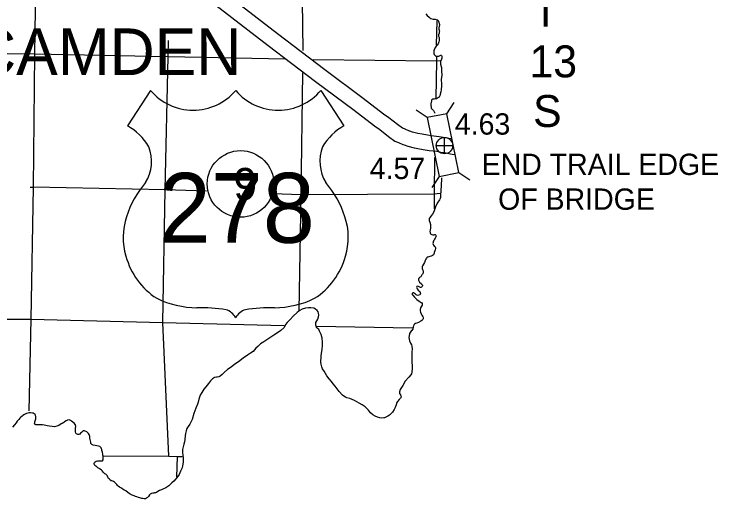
# Model space of a CAD drawing. Extents: x 369523 to 838377, y 495025 to 936819.
# Drawn here: x 680446 to 708347, y 569014 to 588244 of the extents above; entities that cross this region are included whole.
import ezdxf

# ---------------------------------------------------------------- set-up
doc = ezdxf.new("R2010")
doc.units = 0
for name, color, linetype in [('21', 7, 'Continuous'), ('6', 7, 'Continuous'), ('DSN_BRDG_Annotation', 7, 'Continuous'), ('DSN_DRFT_Common-Annotations', 7, 'Continuous'), ('DSN_DRFT_Common-Line', 7, 'Continuous'), ('DSN_DRFT_Junk-No-Plot', 7, 'Continuous'), ('Level 11', 7, 'Continuous'), ('Level 15', 7, 'Continuous'), ('Level 21', 7, 'Continuous'), ('Level 22', 7, 'Continuous'), ('Level 6', 7, 'Continuous')]:
    doc.layers.add(name, color=color, linetype=linetype)

msp = doc.modelspace()

# ---------------------------------------------------------------- linework, layer by layer
at = {"layer": '21'}
msp.add_line((701327, 586368), (701327, 586368), dxfattribs=at)
at = {"layer": '6'}
for p, q in [((685853, 585218), (684944, 583813)), ((692609, 585218), (693518, 583813))]:
    msp.add_line(p, q, dxfattribs=at)
for centre, radius, start, end in [((687545, 586642), 2211, 220.075, 319.6701), ((690917, 586642), 2211, 220.3299, 319.925), ((683757, 581773), 2361, 30.7809, 59.9883), ((694705, 581773), 2361, 120.0117, 149.2191), ((684276, 582396), 1618, 328.8105, 21.2108), ((694186, 582396), 1618, 158.7892, 211.1895), ((688508, 579078), 3776, 138.9565, 162.6913), ((689954, 579078), 3776, 17.3087, 41.0435), ((687262, 579388), 2495, 160.9576, 197.3819), ((691200, 579388), 2495, 342.6181, 19.0424), ((687668, 579395), 2887, 195.1074, 237.1312), ((690794, 579395), 2887, 302.8688, 344.8926), ((687722, 580304), 3707, 244.0771, 269.5779), ((690740, 580304), 3707, 270.4221, 295.9229), ((687808, 569808), 6790, 81.1942, 90.9539), ((688657, 575896), 651, 28.0342, 72.9864), ((689805, 575896), 651, 107.0136, 151.9658), ((690654, 569808), 6790, 89.0461, 98.8058)]:
    msp.add_arc(centre, radius, start, end, dxfattribs=at)
at = {"layer": 'DSN_DRFT_Common-Annotations'}
for p, q in [((697508, 582701), (697508, 583351)), ((697183, 583026), (697833, 583026))]:
    msp.add_line(p, q, dxfattribs=at)
msp.add_circle((697508, 583026), 325, dxfattribs=at)
at = {"layer": 'DSN_DRFT_Common-Line'}
msp.add_circle((689426, 581507), 1320, dxfattribs=at)
at = {"layer": 'Level 11'}
for points in [[(685258, 591781), (686502, 590817), (688641, 589212), (690889, 587474), (692762, 586050), (694286, 584909), (695086, 584291), (695296, 584143), (695643, 583875), (695847, 583729), (695931, 583692), (696105, 583613)], [(684891, 591307), (686138, 590340), (688278, 588734), (690524, 586998), (692401, 585571), (693923, 584431), (694730, 583809), (694939, 583661), (695285, 583393), (695546, 583207), (695684, 583145), (695856, 583066)], [(697804, 583289), (697784, 583292), (697683, 583312), (697573, 583331), (697461, 583348), (697298, 583381), (696976, 583416), (696836, 583436), (696626, 583475), (696450, 583510), (696240, 583566), (696133, 583601), (696095, 583617)], [(697920, 582663), (697813, 582680), (697678, 582701), (697572, 582723), (697478, 582739), (697358, 582757), (697207, 582787), (696902, 582820), (696739, 582843), (696513, 582886), (696314, 582925), (696068, 582991), (695924, 583038), (695866, 583062)]]:
    msp.add_lwpolyline(points, dxfattribs=at)
at = {"layer": 'Level 15'}
msp.add_lwpolyline([(684000, 570718), (686585, 570705), (686906, 570696), (687109, 570698)], dxfattribs=at)
at = {"layer": 'Level 21'}
for p, q in [((697598, 584293), (697890, 584733)), ((696822, 584136), (696382, 584427)), ((697293, 581807), (697001, 581367)), ((698070, 581964), (698510, 581672))]:
    msp.add_line(p, q, dxfattribs=at)
msp.add_lwpolyline([(698070, 581964), (697598, 584293), (696822, 584136), (697293, 581807)], close=True, dxfattribs=at)
at = {"layer": 'Level 22'}
for points in [[(691895, 593905), (691833, 591712), (691887, 586801)], [(681358, 593336), (681331, 591936), (681254, 586669), (681203, 581383), (681114, 576142), (681037, 572507)], [(697198, 587975), (697182, 587011)], [(686585, 570705), (686340, 576005), (686432, 581274), (686560, 586562), (686565, 587189)], [(672878, 586778), (675810, 586736), (681254, 586669)], [(681254, 586669), (686560, 586562), (691189, 586467)], [(697190, 586557), (697187, 586380), (697163, 584914)], [(692300, 586448), (697187, 586392), (697347, 586398)], [(691882, 585918), (691807, 581078), (691730, 576490)], [(697117, 582561), (697095, 581107), (697097, 580518)], [(681090, 581384), (681203, 581383)], [(688076, 581214), (686432, 581274), (681203, 581383)], [(697341, 581129), (697095, 581107), (691807, 581078), (690703, 581118)], [(676150, 576140), (681114, 576142)], [(681114, 576142), (686340, 576005), (691159, 575890)], [(692432, 575865), (696234, 575797)], [(686906, 570696), (686880, 569877)]]:
    msp.add_lwpolyline(points, dxfattribs=at)
at = {"layer": 'Level 6'}
for points in [[(696767, 588255), (696822, 588193), (696898, 588123), (696932, 588095), (696972, 588068), (697056, 588046), (697137, 588036), (697203, 588021), (697231, 588011), (697251, 587989), (697269, 587959), (697310, 587831), (697304, 587787), (697298, 587761), (697292, 587735), (697283, 587705), (697283, 587651), (697307, 587563), (697303, 587534), (697292, 587490), (697274, 587416), (697270, 587368), (697280, 587344), (697292, 587310), (697303, 587246), (697299, 587192), (697287, 587144), (697254, 587066), (697212, 587013), (697174, 586969), (697145, 586925), (697121, 586885), (697095, 586824), (697089, 586786), (697086, 586718), (697088, 586680), (697104, 586638), (697128, 586612), (697168, 586578), (697218, 586571), (697278, 586577), (697306, 586585), (697332, 586607), (697359, 586611), (697375, 586610), (697393, 586598), (697403, 586578), (697408, 586548), (697398, 586493), (697390, 586455), (697376, 586413), (697351, 586363), (697345, 586311), (697353, 586253), (697379, 586159), (697384, 586129)], [(697384, 586129), (697394, 585999), (697399, 585827), (697380, 585654), (697383, 585466), (697385, 585360), (697382, 585294), (697376, 585242), (697362, 585155), (697343, 585073), (697317, 585003), (697295, 584953), (697277, 584929), (697232, 584904), (697190, 584888), (697138, 584876), (697094, 584868), (697062, 584867), (697040, 584867), (697011, 584849), (696997, 584829), (696987, 584797), (696973, 584689), (696972, 584606), (696974, 584562), (696976, 584530), (696982, 584504), (697002, 584480), (697044, 584441), (697074, 584417), (697092, 584391), (697099, 584379), (697115, 584343), (697112, 584310)], [(697395, 581753), (697392, 581713), (697371, 581456), (697357, 581230), (697351, 581067), (697352, 580969), (697342, 580929), (697314, 580871), (697219, 580746), (697156, 580604), (697085, 580401), (697030, 580311), (696970, 580224), (696942, 580192), (696903, 580134), (696897, 580114), (696897, 580060), (696925, 579996), (696954, 579904), (696958, 579838), (696960, 579771), (696945, 579667), (696933, 579623), (696935, 579593), (696937, 579559), (696956, 579527), (696986, 579509), (697012, 579497), (697047, 579491), (697077, 579492), (697099, 579494), (697123, 579496), (697141, 579496), (697167, 579476), (697175, 579454), (697168, 579404), (697144, 579356), (697114, 579312)], [(697114, 579312), (697082, 579263), (697063, 579225), (697055, 579189), (697049, 579145), (697057, 579111), (697075, 579077), (697101, 579045), (697121, 579027), (697137, 579005), (697146, 578985), (697148, 578941), (697134, 578887), (697124, 578849), (697103, 578789), (697093, 578757), (697073, 578700), (697039, 578670), (697009, 578654), (696984, 578642), (696930, 578626), (696888, 578613), (696846, 578607), (696824, 578599), (696814, 578591), (696792, 578565), (696767, 578521), (696743, 578472), (696713, 578396), (696642, 578262), (696623, 578215), (696619, 578159), (696639, 578117), (696663, 578067), (696669, 578049), (696667, 578009), (696658, 577971), (696652, 577953), (696634, 577923), (696608, 577897), (696594, 577873), (696582, 577845), (696569, 577821), (696547, 577804), (696523, 577790), (696499, 577776), (696479, 577754), (696477, 577686), (696514, 577616), (696594, 577540), (696612, 577518), (696630, 577486), (696638, 577464), (696628, 577438), (696616, 577426), (696596, 577410), (696574, 577400), (696553, 577400), (696531, 577412), (696501, 577428), (696475, 577444), (696451, 577451), (696415, 577437), (696403, 577417), (696407, 577385), (696429, 577353), (696469, 577295), (696527, 577237), (696545, 577202), (696552, 577163), (696548, 577129), (696526, 577109), (696432, 577081), (696386, 577113), (696354, 577140), (696320, 577168), (696296, 577184), (696268, 577194), (696254, 577192), (696238, 577174), (696231, 577158), (696231, 577144), (696233, 577120), (696253, 577090), (696323, 577018), (696417, 576920), (696509, 576859), (696583, 576811), (696601, 576803), (696625, 576765), (696627, 576733), (696618, 576703), (696594, 576659), (696558, 576593), (696541, 576533), (696545, 576468), (696561, 576416), (696583, 576354), (696597, 576327), (696615, 576301), (696642, 576265)], [(692635, 574796), (692658, 574936), (692676, 575098), (692675, 575226), (692654, 575393), (692620, 575529), (692557, 575674), (692523, 575730), (692467, 575782), (692439, 575818), (692415, 575864), (692403, 575910), (692404, 575954), (692414, 576018), (692444, 576082), (692483, 576149), (692519, 576233), (692528, 576301), (692518, 576377), (692496, 576439), (692460, 576487), (692396, 576543), (692326, 576577), (692206, 576594), (692112, 576595), (691999, 576581), (691865, 576534), (691770, 576489), (691734, 576465), (691666, 576413), (691509, 576266), (691390, 576133), (691267, 576018), (691210, 575932), (691146, 575807), (691015, 575694), (690892, 575602), (690747, 575503), (690630, 575430), (690465, 575321), (690345, 575244), (690216, 575161), (690115, 575065), (690033, 574988), (689978, 574930), (689922, 574861), (689817, 574789), (689693, 574714), (689528, 574595), (689342, 574456), (689194, 574355), (689047, 574244), (688910, 574145), (688773, 574022), (688698, 573954), (688620, 573887), (688562, 573861), (688503, 573845), (688469, 573838), (688393, 573824), (688307, 573781), (688226, 573701), (688155, 573598), (688044, 573456), (687970, 573369), (687885, 573238), (687826, 573130), (687808, 573086), (687771, 572965), (687745, 572851), (687722, 572775), (687647, 572608), (687574, 572398), (687503, 572171), (687470, 572079), (687416, 571978), (687347, 571886), (687295, 571801), (687272, 571715), (687245, 571603), (687231, 571516), (687212, 571372), (687198, 571276), (687181, 571190), (687149, 571085), (687128, 570977), (687124, 570867), (687133, 570743), (687143, 570641), (687146, 570491), (687142, 570396), (687129, 570322), (687103, 570246), (687048, 570113), (686985, 569987), (686927, 569893), (686862, 569810), (686781, 569722), (686701, 569649), (686584, 569534), (686467, 569459)], [(696642, 576265), (696652, 576247), (696666, 576193), (696658, 576159), (696644, 576128), (696614, 576096), (696571, 576066), (696479, 576015), (696411, 575985), (696364, 575967), (696316, 575942), (696292, 575916), (696274, 575872), (696269, 575836), (696253, 575748), (696217, 575700), (696205, 575688), (696148, 575609), (696126, 575571), (696116, 575539), (696107, 575501), (696105, 575479), (696101, 575413), (696105, 575351), (696124, 575283), (696160, 575197), (696202, 575121), (696214, 575079), (696216, 575057), (696221, 574967), (696211, 574838), (696208, 574738), (696211, 574588), (696219, 574428), (696222, 574308), (696222, 574187), (696213, 574041), (696197, 573975), (696172, 573937), (696092, 573842), (695955, 573685), (695851, 573509), (695805, 573440), (695750, 573354), (695718, 573267), (695718, 573233), (695730, 573195), (695762, 573140), (695765, 573132), (695787, 573072), (695785, 573056), (695779, 573035), (695769, 573013), (695747, 572991), (695713, 572959), (695644, 572881), (695624, 572836), (695597, 572748), (695549, 572638), (695508, 572565), (695443, 572459), (695381, 572388), (695339, 572350), (695323, 572330), (695264, 572300), (695206, 572267), (695132, 572235), (695097, 572225), (695015, 572222), (694951, 572230), (694853, 572261), (694757, 572303), (694671, 572353), (694581, 572428), (694495, 572536), (694443, 572594), (694364, 572668), (694240, 572751), (694130, 572813), (694028, 572860), (693946, 572912), (693848, 572961), (693761, 572997), (693641, 573028), (693587, 573048), (693521, 573088), (693471, 573132), (693328, 573277), (693174, 573482), (693098, 573582), (693029, 573672), (692943, 573776), (692847, 573897), (692792, 573991), (692732, 574081), (692678, 574173), (692648, 574253), (692623, 574355), (692611, 574429), (692622, 574681), (692635, 574796)], [(682882, 571671), (682878, 571724), (682887, 571818), (682894, 571886), (682883, 571952), (682823, 572025), (682779, 572065), (682722, 572102), (682700, 572122), (682660, 572138), (682630, 572148), (682560, 572137), (682511, 572114), (682451, 572076), (682422, 572052), (682354, 572009), (682312, 571998), (682215, 571923), (682138, 571897), (682048, 571880), (681954, 571883), (681856, 571900), (681758, 571919), (681708, 571932), (681640, 571944), (681575, 571947), (681507, 571947), (681445, 571948), (681407, 571952), (681369, 571951), (681315, 571953), (681279, 571970), (681259, 571992), (681264, 572026), (681270, 572074), (681282, 572109), (681297, 572147), (681309, 572189), (681310, 572231), (681310, 572279), (681301, 572313), (681291, 572341), (681277, 572361), (681243, 572391), (681207, 572410), (681175, 572422), (681097, 572425), (681029, 572425), (680935, 572402), (680860, 572357), (680799, 572324), (680767, 572298), (680706, 572239), (680680, 572211), (680633, 572160), (680567, 572096), (680524, 572029), (680469, 571959), (680384, 571866)], [(685551, 569032), (685515, 569036), (685467, 569049), (685431, 569059), (685379, 569070), (685313, 569094), (685255, 569113), (685209, 569133), (685130, 569162), (685048, 569205), (685014, 569233), (684952, 569270), (684877, 569332), (684845, 569349), (684811, 569365), (684759, 569397), (684711, 569426), (684675, 569450), (684628, 569480), (684568, 569519), (684542, 569547), (684524, 569585), (684497, 569618), (684457, 569652), (684421, 569680), (684389, 569704), (684363, 569715), (684327, 569727), (684301, 569737), (684283, 569745), (684244, 569770), (684226, 569794), (684194, 569826), (684182, 569848), (684163, 569878), (684145, 569919), (684131, 569947), (684115, 569965), (684078, 569995), (684050, 570011), (684016, 570038), (683980, 570074), (683950, 570110), (683907, 570161), (683865, 570201), (683845, 570213), (683795, 570236), (683769, 570250), (683742, 570270), (683714, 570294), (683682, 570317), (683642, 570343), (683632, 570365), (683622, 570393), (683619, 570423), (683631, 570455), (683657, 570481), (683706, 570510), (683756, 570526), (683808, 570523), (683874, 570520), (683912, 570522), (683923, 570524), (683945, 570528), (683977, 570561), (683984, 570615), (683976, 570669), (683963, 570791), (683946, 570871), (683931, 570931), (683921, 570971), (683911, 571005), (683894, 571040), (683866, 571072), (683844, 571088), (683792, 571108), (683726, 571123), (683660, 571132), (683584, 571148), (683526, 571179), (683495, 571217), (683483, 571267), (683474, 571321), (683455, 571421), (683445, 571493), (683422, 571567), (683402, 571610), (683373, 571642), (683329, 571678), (683263, 571707), (683235, 571711), (683191, 571709), (683157, 571692), (683118, 571652), (683078, 571617), (683051, 571589), (683017, 571575), (682977, 571570), (682925, 571590), (682895, 571622), (682882, 571671)], [(686467, 569459), (686347, 569395), (686285, 569374), (686216, 569348), (686146, 569308), (686088, 569273), (686051, 569261), (686017, 569253), (685989, 569247), (685949, 569240), (685889, 569224), (685837, 569198), (685808, 569172), (685772, 569111), (685732, 569067), (685712, 569055), (685693, 569045), (685653, 569021), (685631, 569016), (685607, 569014), (685551, 569032)]]:
    msp.add_lwpolyline(points, dxfattribs=at)

# ---------------------------------------------------------------- texts
at = {"layer": '21'}
for s, height, p in [('T', 1267, (701004, 587746)), ('13', 1267.2, (700878, 585734)), ('S', 1267, (701020, 583766)), ('END TRAIL EDGE', 844.8, (698980, 581862)), ('OF BRIDGE', 844.8, (699633, 580482))]:
    msp.add_text(s, height=height, dxfattribs=at).set_placement(p)
at = {"layer": '6'}
msp.add_text('278', height=2772, dxfattribs=at).set_placement((686183, 579172))
at = {"layer": 'DSN_BRDG_Annotation'}
msp.add_text('4.63', height=844.8, dxfattribs=at).set_placement((697918, 583463))
at = {"layer": 'DSN_DRFT_Common-Annotations'}
msp.add_text('CAMDEN', height=1848, dxfattribs=at).set_placement((678744, 585826))
at = {"layer": 'DSN_DRFT_Common-Line'}
msp.add_text('9', height=1267, dxfattribs=at).set_placement((689143, 580874))
at = {"layer": 'DSN_DRFT_Junk-No-Plot'}
msp.add_text('4.57', height=844.8, dxfattribs=at).set_placement((694546, 581701))

doc.saveas('drawing.dxf')
